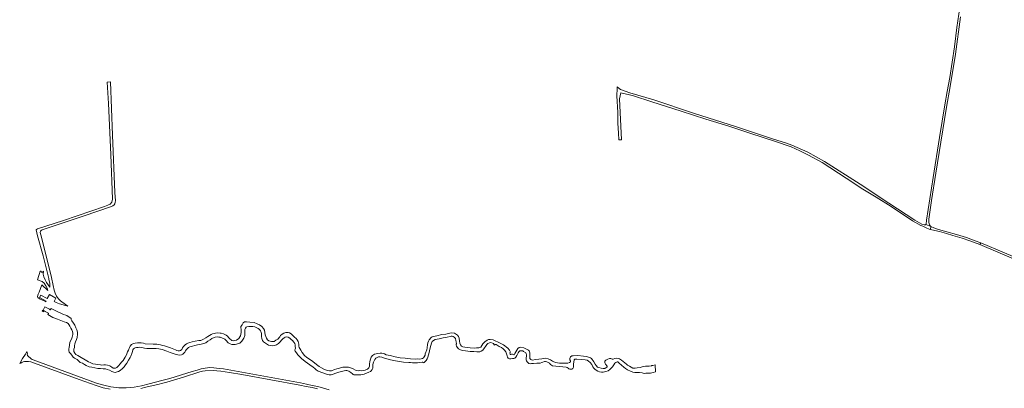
# Model space of a CAD drawing. Header units: metres. Extents: x 166325 to 190320, y 381923 to 404576.
# Tile 438 of 656: x 176051 to 177336, y 389858 to 390339. Entities that reach past the tile are written whole.
import ezdxf

# ---------------------------------------------------------------- set-up
doc = ezdxf.new("R2010")
doc.units = ezdxf.units.M
for name, color, linetype, lineweight in [('B-WE-OG-WATER_BEEK-GV', 8, 'Continuous', 18), ('B-WE-VH-VERHARDING_ASFALT-GV', 8, 'Continuous', 18), ('B-WE-VH-VERHARDING_BETON-GV', 8, 'Continuous', 18), ('B-WE-VH-VERHARDING_FUNDERING_ZAND-GV', 8, 'Continuous', 18), ('B-WE-VH-VERHARDING_HALFVERHARDING-GV', 8, 'Continuous', 18)]:
    doc.layers.add(name, color=color, linetype=linetype, lineweight=lineweight)

msp = doc.modelspace()

# ---------------------------------------------------------------- linework, layer by layer
at = {"layer": 'B-WE-OG-WATER_BEEK-GV', "flags": 128}
msp.add_lwpolyline([(176874.163, 389877.768), (176877.33, 389878.407), (176877.677, 389878.478), (176880.447, 389879.276), (176879.944, 389888.625), (176876.959, 389887.942), (176875.8, 389887.573), (176875.488, 389887.511), (176872.27, 389886.87), (176871.912, 389886.799), (176867.511, 389887.059), (176864.315, 389886.23), (176860.458, 389884.988), (176856.494, 389884.665), (176853.943, 389884.406), (176852.179, 389884.185), (176850.817, 389884.409), (176848.835, 389885.423), (176846.623, 389886.718), (176844.143, 389888.283), (176842.863, 389889.438), (176836.193, 389894.708), (176833.631, 389896.304), (176831.844, 389897.053), (176829.809, 389897.506), (176827.401, 389897.013), (176825.442, 389896.085), (176823.989, 389895.94), (176822.345, 389896.682), (176820.639, 389896.871), (176818.136, 389896.21), (176815.875, 389894.84), (176814.619, 389893.268), (176814.401, 389891.367), (176815.455, 389889.492), (176817.354, 389886.926), (176817.486, 389886.163), (176817.127, 389885.633), (176815.948, 389884.768), (176815.048, 389884.25), (176814.282, 389884.045), (176812.216, 389883.892), (176809.777, 389884.156), (176806.627, 389885.099), (176804.681, 389885.752), (176803.011, 389887.545), (176801.725, 389889.447), (176800.267, 389892.471), (176797.207, 389896.748), (176795.898, 389897.79), (176794.324, 389898.371), (176790.457, 389899.37), (176786.396, 389899.896), (176779.121, 389900.721), (176773.217, 389900.559), (176771.518, 389900.249), (176769.769, 389899.089), (176768.655, 389896.904), (176768.671, 389895.073), (176769.431, 389893.852), (176769.76, 389892.96), (176769.639, 389892.36), (176768.359, 389891.694), (176766.032, 389890.966), (176763.153, 389891.004), (176758.539, 389890.76), (176755.483, 389890.799), (176752.626, 389891.39), (176750.356, 389891.853), (176748.061, 389892.65), (176746.115, 389893.557), (176743.426, 389895.17), (176740.392, 389896.632), (176737.588, 389897.279), (176734.261, 389896.996), (176732.084, 389896.502), (176724.19, 389895.665), (176719.717, 389894.873), (176717.682, 389895.374), (176716.711, 389896.803), (176716.516, 389898.86), (176716.615, 389901.003), (176716.62, 389904.205), (176715.849, 389906.691), (176714.764, 389907.871), (176713.158, 389908.778), (176711.362, 389909.687), (176708.87, 389910.702), (176704.772, 389911.592), (176702.648, 389911.297), (176701.092, 389909.951), (176699.399, 389907.957), (176698.27, 389905.814), (176697.049, 389903.274), (176696.236, 389901.71), (176695.506, 389901.556), (176694.891, 389901.937), (176693.916, 389902.379), (176692.684, 389902.383), (176691.931, 389901.994), (176691.273, 389902.047), (176690.84, 389902.669), (176690.409, 389904.243), (176690.803, 389905.131), (176691.505, 389905.378), (176689.806, 389907.711), (176687.854, 389910.239), (176682.071, 389914.737), (176678.032, 389917.103), (176668.73, 389921.473), (176664.937, 389921.915), (176662.798, 389921.736), (176660.852, 389920.861), (176657.853, 389918.65), (176655.413, 389915.981), (176654.02, 389913.896), (176652.521, 389911.546), (176649.878, 389911.012), (176647.123, 389910.7), (176644.509, 389910.384), (176638.875, 389910.656), (176631.79, 389911.482), (176629.275, 389912.185), (176627.516, 389913.211), (176626.22, 389914.854), (176625.139, 389917.006), (176624.696, 389919.41), (176624.116, 389923.374), (176623.246, 389925.792), (176622.357, 389927.511), (176618.309, 389930.174), (176613.923, 389930.444), (176606.815, 389928.821), (176601.783, 389928.282), (176595.148, 389926.419), (176589.05, 389925.321), (176587.631, 389924.318), (176585.063, 389921.341), (176584.349, 389919.431), (176583.472, 389917.295), (176583.165, 389915.191), (176582.743, 389910.885), (176581.981, 389908.269), (176580.134, 389903.064), (176579.857, 389901.161), (176578.8, 389899.188), (176577.784, 389897.671), (176576.471, 389896.743), (176574.589, 389896.27), (176572.461, 389896.233), (176570.332, 389896.325), (176567.307, 389896.173), (176560.739, 389896.437), (176553.871, 389897.233), (176547.448, 389897.961), (176540.919, 389899.152), (176534.238, 389900.666), (176529.159, 389901.814), (176526.72, 389902.877), (176523.519, 389903.694), (176521.215, 389903.719), (176517.97, 389903.43), (176513.871, 389902.392), (176511.301, 389900.687), (176509.684, 389898.616), (176508.618, 389896.209), (176507.612, 389892.905), (176507.152, 389889.413), (176507.226, 389886.671), (176506.29, 389884.633), (176504.496, 389882.995), (176501.533, 389881.843), (176499.411, 389881.228), (176497.223, 389880.62), (176494.329, 389881.013), (176492.548, 389881), (176489.212, 389881.661), (176485.891, 389883.22), (176482.613, 389884.72), (176479.725, 389885.459), (176477.498, 389885.774), (176475.517, 389885.603), (176472.559, 389885.364), (176467.956, 389884.436), (176464.64, 389883.502), (176461.439, 389882.497), (176457.491, 389880.713), (176454.951, 389880.697), (176452.707, 389881.136), (176451.183, 389881.772), (176448.629, 389882.707), (176444.619, 389884.724), (176441.414, 389886.449), (176437.973, 389889.019), (176433.448, 389892.999), (176430.325, 389895.245), (176425.511, 389898.103), (176422.658, 389900.659), (176419.611, 389904.557), (176417.708, 389907.893), (176416.388, 389909.842), (176415.568, 389911.459), (176415.278, 389913.034), (176414.978, 389915.668), (176414.345, 389918.976), (176412.861, 389921.344), (176411.404, 389922.952), (176409.426, 389924.948), (176407.908, 389926.181), (176406.564, 389927.704), (176405.241, 389929.18), (176402.68, 389930.301), (176401.016, 389930.887), (176398.268, 389930.679), (176395.36, 389929.956), (176393.393, 389928.46), (176391.344, 389926.736), (176390.108, 389925.364), (176387.518, 389922.336), (176385.244, 389920.68), (176382.887, 389919.148), (176380.895, 389919.069), (176379.497, 389919.011), (176377.817, 389919.337), (176376.11, 389920.072), (176374.192, 389921.453), (176372.788, 389923.239), (176371.921, 389925.477), (176371.336, 389927.889), (176370.835, 389930.686), (176370.363, 389933.789), (176369.154, 389936.053), (176366.821, 389938.794), (176363.551, 389940.912), (176360.597, 389942.384), (176356.964, 389944.12), (176351.026, 389944.533), (176346.664, 389944.914), (176344.164, 389944.777), (176342.31, 389943.441), (176341.016, 389940.917), (176339.555, 389938.524), (176339.833, 389933.29), (176339.84, 389930.947), (176338.966, 389926.706), (176338.132, 389925.04), (176336.548, 389922.841), (176333.539, 389920.999), (176331.608, 389920.302), (176329.376, 389920.153), (176327.81, 389920.348), (176326.56, 389921.132), (176325.398, 389921.931), (176323.605, 389924.074), (176321.92, 389925.889), (176320.071, 389927.308), (176318.404, 389928.359), (176316.882, 389929.029), (176313.712, 389929.834), (176312.341, 389930.078), (176309.534, 389930.224), (176306.488, 389930.137), (176304.41, 389929.589), (176302.425, 389929.075), (176300.729, 389928.432), (176298.435, 389926.813), (176296.502, 389925.543), (176293.519, 389923.785), (176290.54, 389921.961), (176288.878, 389921.175), (176287.091, 389920.563), (176284.39, 389920.273), (176279.703, 389919.476), (176275.857, 389918.6), (176272.614, 389917.649), (176270.4, 389917.049), (176268.251, 389915.94), (176266.68, 389914.659), (176264.489, 389912.514), (176263.15, 389910.728), (176262.336, 389908.759), (176260.803, 389907.199), (176259.459, 389906.982), (176257.698, 389907.088), (176256.021, 389907.465), (176253.956, 389908.1), (176251.972, 389908.951), (176247.756, 389910.696), (176243.576, 389912.225), (176239.727, 389913.446), (176237.282, 389914.075), (176234.618, 389914.706), (176232.471, 389915.14), (176229.591, 389915.614), (176227.034, 389915.558), (176224.914, 389915.541), (176214.696, 389916.131), (176212.243, 389916.761), (176209.223, 389917.209), (176204.339, 389917.265), (176201.298, 389916.983), (176199.193, 389916.413), (176196.774, 389915.03), (176195.02, 389913.168), (176193.925, 389911.25), (176192.57, 389907.649), (176191.507, 389905.576), (176190.189, 389901.834), (176188.302, 389898.636), (176185.621, 389894.285), (176183.64, 389891.903), (176181.89, 389889.923), (176179.698, 389887.492), (176177.345, 389885.274), (176175.895, 389884.319), (176174.007, 389884.108), (176172.806, 389884.415), (176170.848, 389885.441), (176168.295, 389887.152), (176165.156, 389888.374), (176162.803, 389888.777), (176160.554, 389888.703), (176158.143, 389888.345), (176156.254, 389888.42), (176146.106, 389890.085), (176142.884, 389891.573), (176140.633, 389892.389), (176126.551, 389900.615), (176124.228, 389902.286), (176122.837, 389903.776), (176121.61, 389906.175), (176121.427, 389907.775), (176121.54, 389909.038), (176122.177, 389911.073), (176122.344, 389913.621), (176122.713, 389916.208), (176123.577, 389918.447), (176124.89, 389921.725), (176125.701, 389924.412), (176126.176, 389928.68), (176126.062, 389931.188), (176125.168, 389934.343), (176123.89, 389936.996), (176122.521, 389940.414), (176120.938, 389943.005), (176118.928, 389946.009), (176118.007, 389947.725), (176117.985, 389949.066), (176112.317, 389953.177), (176111.057, 389953.528), (176107.833, 389954.215), (176098.135, 389959.152), (176091.756, 389962.262), (176091.082, 389960.928), (176091.015, 389960.975), (176090.997, 389960.941), (176090.9, 389960.739), (176090.789, 389960.651), (176090.685, 389960.656), (176089.793, 389961.127), (176086.261, 389963.045), (176083.661, 389964.422), (176081.192, 389959.871), (176083.803, 389958.471), (176087.343, 389956.569), (176088.287, 389956.087), (176088.363, 389955.996), (176088.371, 389955.908), (176088.237, 389955.673), (176088.235, 389955.643), (176088.287, 389955.602), (176087.591, 389954.229), (176094.139, 389950.663), (176100.038, 389948.307), (176108.586, 389944.972), (176111.643, 389944.125), (176113.812, 389942.71), (176115.08, 389941.105), (176116.287, 389939.177), (176117.664, 389936.553), (176118.777, 389934.354), (176119.637, 389932.055), (176120.152, 389930.022), (176120.012, 389928.225), (176119.033, 389924.63), (176118.364, 389922.23), (176116.327, 389918.289), (176115.858, 389914.124), (176115.46, 389911.403), (176114.978, 389909.353), (176114.749, 389907.159), (176115.319, 389905.33), (176117, 389903.419), (176118.777, 389901.083), (176120.637, 389898.806), (176122.502, 389897.508), (176125.668, 389895.628), (176129.538, 389891.485), (176132.805, 389890.72), (176135.473, 389889.069), (176137.424, 389887.911), (176141.226, 389886.145), (176145.119, 389885.457), (176148.942, 389884.55), (176152.683, 389883.95), (176156.348, 389883.669), (176159.78, 389883.544), (176162.594, 389883.211), (176165.088, 389882.572), (176167.813, 389881.792), (176171.109, 389880.068), (176173.508, 389879.046), (176175.406, 389878.758), (176178.102, 389879.372), (176179.833, 389879.93), (176181.851, 389881.065), (176184.994, 389883.801), (176187.126, 389886.132), (176188.742, 389888.726), (176190.607, 389890.987), (176192.891, 389894.749), (176194.948, 389897.997), (176195.98, 389900.118), (176197.16, 389903.431), (176197.953, 389906.077), (176198.613, 389908.064), (176199.428, 389909.358), (176200.398, 389910.247), (176201.584, 389910.716), (176203.177, 389911.295), (176205.381, 389911.436), (176207.361, 389911.578), (176210.342, 389911.217), (176213.724, 389910.514), (176216.657, 389910.112), (176220.153, 389910.049), (176223.161, 389909.931), (176226.547, 389910.021), (176228.81, 389909.793), (176232.308, 389909.494), (176236.813, 389908.492), (176242.887, 389906.437), (176247.274, 389904.721), (176250.905, 389903.541), (176253.886, 389902.418), (176257.219, 389901.517), (176259.753, 389901.297), (176261.732, 389901.555), (176263.547, 389902.423), (176264.634, 389903.403), (176266.388, 389904.972), (176267.057, 389906.976), (176268.137, 389908.38), (176269.636, 389909.899), (176271.117, 389911.157), (176272.978, 389912.261), (176276.146, 389913.016), (176279.366, 389913.789), (176282.938, 389914.567), (176285.398, 389915.213), (176287.695, 389915.579), (176291.278, 389916.531), (176293.788, 389917.44), (176296.452, 389919.342), (176299.222, 389921.224), (176301.61, 389922.817), (176304.432, 389924.264), (176305.93, 389924.713), (176309.112, 389925.022), (176310.54, 389924.972), (176312.212, 389924.615), (176315.602, 389923.529), (176318.303, 389922.243), (176320.345, 389920.545), (176322.988, 389917.562), (176325.5, 389916.004), (176327.678, 389915.289), (176329.442, 389915.081), (176332.133, 389915.297), (176333.841, 389915.628), (176337.924, 389916.988), (176339.723, 389918.576), (176340.851, 389919.651), (176343.317, 389923.368), (176344.557, 389927.027), (176344.641, 389933.201), (176344.599, 389934.889), (176345.324, 389936.569), (176346.169, 389937.629), (176347.409, 389938.229), (176349.866, 389938.61), (176352.703, 389938.831), (176355.16, 389938.645), (176357.588, 389938.157), (176360.325, 389936.974), (176362.16, 389935.878), (176363.68, 389934.682), (176365.191, 389933.238), (176365.927, 389931.082), (176366.152, 389929.009), (176366.414, 389925.771), (176366.752, 389923.104), (176367.446, 389920.413), (176368.97, 389918.786), (176372.871, 389915.933), (176375.64, 389914.525), (176377.888, 389913.948), (176380.758, 389913.541), (176383.352, 389913.919), (176385.771, 389914.92), (176388.459, 389916.702), (176390.52, 389918.531), (176392.498, 389920.689), (176394.213, 389922.765), (176395.814, 389923.933), (176397.152, 389924.907), (176399.199, 389925.179), (176401.152, 389924.798), (176403.365, 389923.308), (176405.19, 389921.811), (176406.818, 389920.23), (176408.436, 389918.4), (176409.723, 389916.319), (176410.145, 389914.899), (176410.494, 389912.516), (176410.693, 389910.572), (176410.31, 389909.262), (176409.991, 389908.255), (176410.011, 389907.385), (176410.375, 389906.504), (176412.013, 389904.268), (176413.745, 389901.647), (176418.751, 389897.088), (176423.521, 389893.181), (176429.357, 389888.735), (176433.722, 389885.701), (176435.871, 389883.985), (176437.828, 389882.196), (176440.507, 389880.475), (176446.196, 389878.165), (176449.726, 389876.936), (176452.319, 389876.185), (176454.587, 389875.61), (176457.105, 389875.679), (176459.781, 389876.245), (176463.317, 389877.525), (176467.473, 389878.897), (176470.953, 389879.876), (176474.1, 389880.715), (176476.484, 389881.035), (176477.623, 389881.049), (176478.978, 389880.665), (176480.221, 389880.198), (176482.749, 389878.513), (176485.069, 389877.077), (176485.941, 389876.203), (176486.788, 389875.731), (176490.167, 389875.435), (176493.245, 389875.575), (176495.831, 389875.642), (176498.537, 389876.038), (176500.517, 389876.595), (176503.528, 389877.526), (176506.304, 389878.851), (176508.578, 389879.938), (176509.682, 389880.897), (176510.826, 389882.576), (176511.697, 389884.378), (176511.536, 389886.954), (176511.777, 389889.223), (176512.442, 389891.926), (176513.267, 389894.054), (176514.234, 389895.786), (176515.489, 389897.202), (176517.152, 389898.191), (176518.922, 389898.917), (176520.674, 389899.092), (176523.18, 389898.646), (176527.074, 389897.349), (176534.897, 389895.329), (176541.158, 389893.69), (176551.602, 389892.031), (176558.715, 389891.714), (176561.024, 389891.474), (176563.618, 389891.194), (176566.01, 389891.066), (176570.072, 389891.213), (176572.898, 389891.628), (176576.138, 389892.117), (176576.889, 389892.032), (176577.35, 389891.307), (176578.85, 389891.535), (176580.056, 389892.783), (176581.464, 389894.446), (176582.536, 389896.28), (176583.55, 389898.519), (176585.086, 389904.948), (176585.834, 389908.937), (176587.407, 389913.796), (176588.037, 389916.776), (176589.085, 389919.048), (176590.931, 389920.522), (176593.005, 389921.539), (176598.231, 389922.757), (176603.478, 389923.854), (176608.545, 389924.957), (176612.507, 389925.751), (176613.883, 389925.955), (176614.99, 389926.003), (176616.64, 389925.577), (176618, 389924.577), (176619.537, 389922.927), (176619.907, 389920.559), (176620.548, 389918.569), (176620.924, 389916.229), (176620.621, 389915.645), (176620.462, 389914.839), (176620.858, 389913.191), (176621.784, 389911.721), (176623.371, 389909.67), (176625.847, 389908.321), (176628.506, 389907.312), (176632.686, 389906.922), (176638.691, 389906.154), (176643.622, 389905.87), (176647.517, 389905.442), (176649.983, 389905.411), (176651.509, 389905.698), (176652.891, 389906.312), (176655.21, 389907.97), (176657.336, 389910.677), (176658.87, 389912.556), (176660.441, 389915.03), (176661.886, 389916.372), (176663.698, 389917.435), (176665.647, 389917.658), (176667.751, 389916.921), (176669.182, 389916.423), (176669.506, 389916.183), (176669.697, 389915.582), (176669.459, 389914.613), (176670.657, 389914.263), (176671.065, 389914.96), (176671.415, 389915.328), (176672.438, 389915.308), (176674.079, 389914.46), (176676.478, 389912.783), (176679.525, 389911.189), (176681.649, 389909.637), (176683.558, 389907.854), (176685.098, 389905.567), (176686.295, 389902.81), (176686.873, 389900.594), (176687.19, 389898.58), (176688.348, 389897.361), (176690.155, 389896.53), (176691.596, 389896.411), (176694.036, 389896.679), (176695.612, 389896.966), (176697.02, 389897.546), (176698.21, 389898.784), (176699.547, 389900.885), (176701.237, 389904.367), (176702.397, 389905.622), (176703.444, 389906.694), (176704.718, 389907.12), (176706.033, 389907.114), (176707.292, 389906.763), (176708.368, 389906.141), (176711.133, 389904.182), (176711.909, 389903.045), (176712.102, 389902.187), (176712.143, 389900.751), (176711.622, 389896.938), (176711.726, 389895.221), (176712.166, 389893.919), (176712.886, 389892.693), (176713.927, 389891.565), (176715.39, 389890.4), (176716.814, 389890.046), (176718.619, 389890.167), (176721.378, 389890.553), (176725.64, 389890.909), (176727.993, 389890.851), (176729.849, 389890.929), (176732.05, 389891.533), (176733.643, 389892.016), (176735.558, 389892.821), (176737.068, 389893.005), (176738.55, 389892.741), (176740.651, 389891.769), (176742.286, 389890.612), (176743.681, 389889.073), (176744.697, 389888.127), (176746.295, 389887.507), (176750.338, 389886.923), (176755.361, 389886.39), (176759.833, 389886.225), (176764.016, 389885.514), (176765.193, 389885.133), (176766.641, 389884.24), (176767.652, 389883.58), (176768.684, 389882.978), (176770.07, 389882.908), (176771.506, 389883.155), (176772.681, 389883.946), (176773.355, 389885.769), (176773.662, 389889.404), (176774.355, 389895.062), (176774.633, 389895.488), (176775.022, 389895.881), (176775.776, 389896.135), (176777.985, 389896.168), (176783.716, 389895.697), (176788.579, 389895.107), (176791.301, 389894.628), (176793.173, 389893.612), (176795.299, 389891.598), (176797.285, 389889.166), (176798.75, 389886.215), (176800.112, 389884.108), (176801.478, 389882.804), (176803.024, 389881.787), (176805.153, 389880.547), (176807.398, 389879.414), (176809.959, 389879.224), (176812.361, 389879.237), (176815.858, 389879.743), (176818.754, 389880.862), (176821.107, 389882.488), (176822.456, 389883.74), (176824.397, 389885.861), (176826.053, 389888.655), (176827.598, 389890.74), (176828.652, 389891.801), (176829.685, 389892.297), (176830.418, 389892.515), (176831.495, 389892.335), (176833.204, 389890.645), (176836.381, 389887.976), (176839.213, 389885.402), (176841.387, 389883.859), (176844.029, 389882.234), (176847.725, 389880.179), (176850.828, 389879.166), (176853.673, 389878.826), (176856.578, 389878.821), (176859.548, 389878.685), (176863.08, 389878.072), (176865.775, 389877.45), (176868.056, 389877.55), (176873.816, 389877.698)], close=True, dxfattribs=at)
at = {"layer": 'B-WE-VH-VERHARDING_ASFALT-GV', "flags": 128}
msp.add_lwpolyline([(177430.058, 389995.039), (177424.42, 389997.16), (177417.17, 390000.045), (177413.641, 390001.531), (177390.684, 390011.415), (177383.222, 390014.62), (177360.214, 390024.443), (177358.575, 390025.143), (177336.014, 390034.776), (177335.85, 390034.846), (177304.971, 390048.031), (177303.881, 390045.911), (177388.521, 390009.441), (177416.364, 389997.498)], dxfattribs=at)
at = {"layer": 'B-WE-VH-VERHARDING_BETON-GV', "flags": 128}
msp.add_lwpolyline([(176080.419, 389959.809), (176079.951, 389958.951), (176081.717, 389958.04), (176082.158, 389958.877)], close=True, dxfattribs=at)
at = {"layer": 'B-WE-VH-VERHARDING_FUNDERING_ZAND-GV', "flags": 128}
for points in [[(177277.738, 390355.171), (177273.766, 390329.185), (177270.594, 390303.983), (177264.632, 390263.902), (177261.426, 390245.743), (177258.309, 390228.086), (177251.138, 390185.444), (177242.945, 390133.504), (177234.114, 390077.607), (177233.899, 390072.45), (177233.594, 390071.726), (177240.069, 390069.512), (177239.578, 390069.781), (177238.335, 390071.341), (177237.706, 390072.746), (177237.451, 390074.809), (177237.461, 390078.701), (177240.761, 390103.42), (177246.483, 390138.896), (177253.014, 390179.45), (177260.3, 390225.281), (177265.211, 390252.207), (177272.117, 390294.431), (177278.523, 390343.214)], [(176454.79, 389855.971), (176447.23, 389858.23), (176439.995, 389860.228), (176432.458, 389861.823), (176425.26, 389863.42), (176417.037, 389865.066), (176336.04, 389879.856), (176326.334, 389881.644), (176316.706, 389883.346), (176310.892, 389883.955), (176304.176, 389884.806), (176299.055, 389884.97), (176292.879, 389884.369), (176287.566, 389883.231), (176282.532, 389881.854), (176275.932, 389879.729), (176246.728, 389870.677), (176236.378, 389867.951), (176219.524, 389863.677), (176209.784, 389861.356), (176200.031, 389859.485), (176189.803, 389858.374), (176180.057, 389858.515), (176169.77, 389860.011), (176160.437, 389862.204), (176151.134, 389864.67), (176068.489, 389895.016), (176066.954, 389895.768), (176065.715, 389896.466), (176064.902, 389897.149), (176062.177, 389899.594), (176060.986, 389900.898), (176060.646, 389901.815), (176060.731, 389902.879), (176059.95, 389906.031), (176058.167, 389902.679), (176054.508, 389896.93), (176050.757, 389890.504), (176052.049, 389890.749), (176053.631, 389891.666), (176055.304, 389892.53), (176057.229, 389893.029), (176059.711, 389893.186), (176062.221, 389893.103), (176065.497, 389892.467), (176128.304, 389869.486), (176150.765, 389861.561), (176159.911, 389858.774), (176168.633, 389856.782)], [(176208.787, 389857.855), (176215.315, 389859.451), (176221.119, 389860.767), (176231.074, 389863.137), (176237.588, 389864.714), (176242.908, 389866.037), (176264.648, 389872.315), (176285.967, 389879.394), (176289.395, 389880.337), (176292.625, 389880.78), (176303.525, 389881.22), (176308.115, 389880.789), (176313.388, 389880.222), (176318.943, 389879.45), (176324.4, 389878.772), (176340.55, 389875.817), (176416.38, 389862.122), (176424.852, 389860.483), (176432.27, 389858.828), (176439.51, 389857.14)]]:
    msp.add_lwpolyline(points, dxfattribs=at)
for points in [[(176171.928, 390188.386), (176169.277, 390258.428), (176164.852, 390257.862), (176166.614, 390229.935), (176169.501, 390163.383), (176171.799, 390104.865), (176171.047, 390101.043), (176168.858, 390098.692), (176165.93, 390097.194), (176161.596, 390095.604), (176108.049, 390077.066), (176073.796, 390066.075), (176072.779, 390065.453), (176072.286, 390064.736), (176074.178, 390057.197), (176081.377, 390030.954), (176088.798, 390001.282), (176088.938, 390000.029), (176089.878, 389995.113), (176089.932, 389990.039), (176085.882, 389996.328), (176083.927, 389999.539), (176082.451, 390003.366), (176081.463, 390007.141), (176081.673, 390010.749), (176081.086, 390009.693), (176079.029, 390009.649), (176078.504, 390010.87), (176077.483, 390010.894), (176076.229, 390006.666), (176075.743, 390005.233), (176073.811, 389999.538), (176080.222, 389997.315), (176082.639, 389995.245), (176084.895, 389991.806), (176086.459, 389988.709), (176087.578, 389985.694), (176079.622, 389993.162), (176076.037, 389983.659), (176075.309, 389981.657), (176074.99, 389980.779), (176074.124, 389977.672), (176074.621, 389976.629), (176076.641, 389974.994), (176084.263, 389971.384), (176084.81, 389971.112), (176085.215, 389971.809), (176076.438, 389976.786), (176078.267, 389979.833), (176086.556, 389975.161), (176089.522, 389980.28), (176097.782, 389975.882), (176095.548, 389971.291), (176098.217, 389970.001), (176102.849, 389968.172), (176110.406, 389966.303), (176113.785, 389965.433), (176110.541, 389967.609), (176103.933, 389972.312), (176101.3, 389974.93), (176098.799, 389978.396), (176096.968, 389982.079), (176095.618, 389986.018), (176094.264, 389992.189), (176092.146, 390002.809), (176087.421, 390022.141), (176078.189, 390058.598), (176077.53, 390061.646), (176077.903, 390063.151), (176078.865, 390064.139), (176080.285, 390064.795), (176134.962, 390083.373), (176169.439, 390095.059), (176172.532, 390096.426), (176173.899, 390097.517), (176174.881, 390098.837), (176175.557, 390100.975), (176175.689, 390103.044), (176175.057, 390113.708)], [(176986.095, 390199.319), (176930.248, 390217.183), (176878.585, 390234.542), (176847.218, 390243.927), (176835.057, 390248.374), (176832.956, 390249.626), (176832.916, 390250), (176830.33, 390251.562), (176830.326, 390249.75), (176830.302, 390240.073), (176831.199, 390218.108), (176831.449, 390218.058), (176831.596, 390204.149), (176832.083, 390191.179), (176832.54, 390182.526), (176836.193, 390182.526), (176833.654, 390235.967), (176835.181, 390243.996), (176846.463, 390241.159), (176851.731, 390240.112), (176851.811, 390240.149), (176875.854, 390231.928), (176914.034, 390219.959), (176946.308, 390209.62), (176976.052, 390200.292), (177004.852, 390190.894), (177036.06, 390180.709), (177057.828, 390173.15), (177069, 390167.985), (177080.169, 390162.619), (177098.044, 390152.717), (177129.397, 390132.397), (177151.286, 390118.07), (177168.363, 390107.539), (177188.029, 390095.611), (177216.127, 390076.803), (177226.838, 390070.665), (177229.355, 390069.696), (177233.957, 390067.777), (177237.853, 390065.839), (177239.549, 390065.235), (177240.069, 390069.512), (177233.594, 390071.726), (177233.056, 390071.512), (177231.393, 390071.276), (177227.962, 390072.568), (177218.976, 390077.673), (177185.234, 390099.935), (177147.482, 390124.496), (177101.126, 390154.044), (177079.311, 390166.208), (177058.469, 390175.424), (177050.076, 390178.468), (177034.361, 390183.447)]]:
    msp.add_lwpolyline(points, close=True, dxfattribs=at)
at = {"layer": 'B-WE-VH-VERHARDING_HALFVERHARDING-GV', "flags": 128}
msp.add_lwpolyline([(177273.471, 390059.03), (177260.867, 390062.394), (177249.932, 390065.253), (177243.68, 390067.391), (177240.069, 390069.512), (177239.549, 390065.235), (177245.192, 390063.992), (177251.056, 390062.619), (177260.259, 390060.144), (177268.487, 390057.711), (177280.876, 390054.105), (177290.679, 390050.71), (177303.881, 390045.911), (177304.971, 390048.031), (177297.628, 390050.638), (177286.311, 390054.841)], close=True, dxfattribs=at)

doc.saveas('drawing.dxf')
